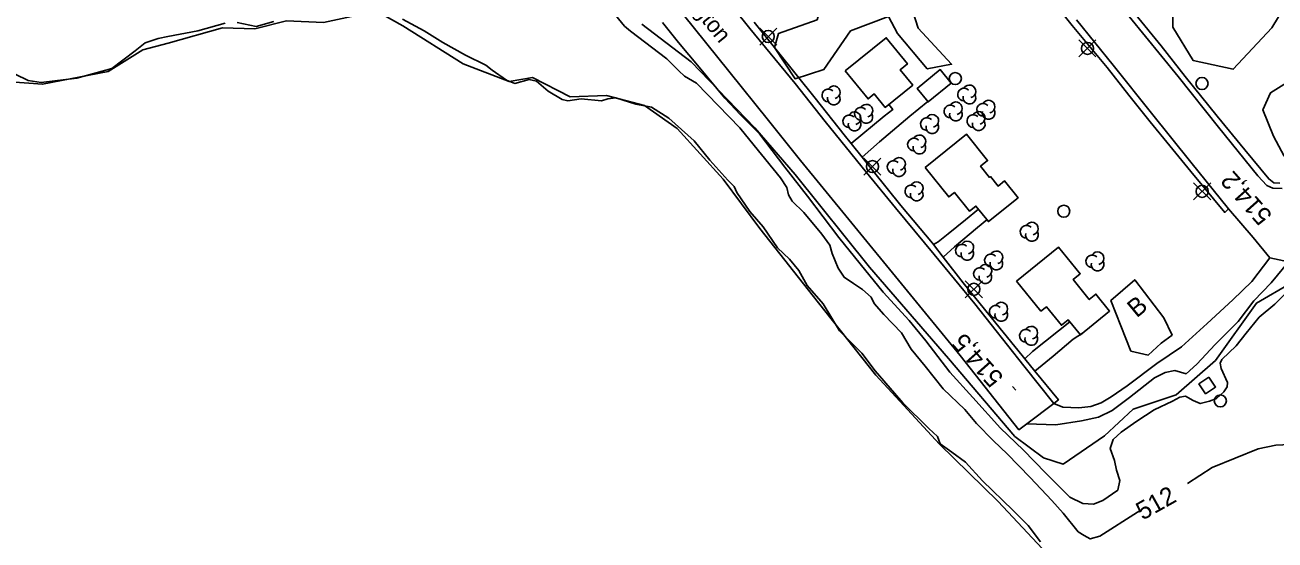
# Model space of a CAD drawing. Extents: x 347059 to 352153, y 6073752 to 6078601.
# Drawn here: x 348771.1 to 349081.5, y 6074220.5 to 6074348.3 of the extents above; entities that cross this region are included whole.
import ezdxf

# ---------------------------------------------------------------- set-up
doc = ezdxf.new("R2010")
doc.units = 0
for name, color, linetype in [('Level 19', 7, 'Continuous'), ('Level 2', 7, 'Continuous'), ('Level 21', 7, 'Continuous'), ('Level 22', 7, 'Continuous'), ('Level 3', 7, 'Continuous'), ('Level 31', 7, 'Continuous'), ('Level 36', 7, 'Continuous'), ('Level 4', 7, 'Continuous'), ('Level 44', 7, 'Continuous')]:
    doc.layers.add(name, color=color, linetype=linetype)

msp = doc.modelspace()

# ---------------------------------------------------------------- linework, layer by layer
at = {"layer": 'Level 19'}
for points in [[(348976.23, 6074318.91), (348984.48, 6074325.63), (348986.63, 6074327.36), (348985.58, 6074328.54)], [(348978.97, 6074315.51), (348983.29, 6074319.3), (348990.81, 6074325.63), (348995.26, 6074329.29)], [(349007.86, 6074302.56), (349004.67, 6074299.95), (349000.3, 6074296.49), (348997.89, 6074294.51), (348996.69, 6074293.87)], [(348999.13, 6074290.71), (349001.92, 6074293.29), (349007.59, 6074298.06), (349009.95, 6074299.96)], [(349080.2, 6074290.56), (349075.69, 6074284.67), (349070.97, 6074280.1), (349064.68, 6074274.2), (349058.23, 6074268.48), (349052.17, 6074264.28), (349044.78, 6074258.81), (349040.8, 6074256.05), (349038.31, 6074254.56), (349035.79, 6074253.64), (349032.76, 6074253.34), (349028.8, 6074253.45), (349026.58, 6074254.42)], [(349019.89, 6074249.36), (349027.09, 6074249.13), (349033.42, 6074250.12), (349037.64, 6074250.97), (349041.03, 6074252.63), (349045.38, 6074255.84), (349051.59, 6074260.76), (349054.22, 6074262.08), (349056.62, 6074262.6), (349059.39, 6074261.78), (349062.04, 6074264.16), (349066.62, 6074269.06), (349072.33, 6074274.77), (349076.2, 6074279.82), (349080.51, 6074284.34), (349084.86, 6074289.53)], [(349030.53, 6074274.65), (349027.75, 6074272.4), (349021.28, 6074267.33), (349019.37, 6074265.46)], [(349021.89, 6074262.4), (349026.37, 6074266.17), (349031.37, 6074270.31), (349033.68, 6074271.84)]]:
    msp.add_lwpolyline(points, dxfattribs=at)
at = {"layer": 'Level 2'}
for points in [[(348917.73, 6074350.7), (348919.97, 6074348.03), (348921.45, 6074346.74), (348930.51, 6074339.91), (348933.44, 6074336.89), (348934.92, 6074335.6), (348937.82, 6074333.89), (348948.61, 6074322.77), (348952.16, 6074318.39), (348958.72, 6074310.41), (348960.25, 6074307.95), (348960.68, 6074306.17), (348961.63, 6074304.56), (348964.51, 6074301.77), (348968.98, 6074296.43), (348970.92, 6074293.65), (348971.54, 6074291.63), (348973.04, 6074287.94), (348974.52, 6074285.71), (348976.85, 6074284.2), (348979.04, 6074282.7), (348981.19, 6074280.77), (348982, 6074279.17), (348984.38, 6074276.49), (348988.77, 6074271.9), (348991.18, 6074267.91), (348994.59, 6074263.69), (348999.1, 6074257.99), (349004.46, 6074252.88), (349007.35, 6074249.43), (349011.62, 6074245.13)], [(349056.06, 6074254.96), (349051.48, 6074252.83), (349047.19, 6074250.02), (349043.28, 6074247.25), (349041.32, 6074245.46), (349040.55, 6074243.21), (349041.6, 6074240.22), (349042.12, 6074237.85), (349042.92, 6074235.32), (349042.42, 6074232.9), (349038.74, 6074230.32), (349036.43, 6074229.44), (349033.77, 6074229.6), (349030.58, 6074231.18), (349024.57, 6074237.07), (349018.92, 6074242.86), (349013.31, 6074248.28), (349006.44, 6074255.84), (349000.76, 6074262.14), (348994.76, 6074269.91), (348990.64, 6074274.99), (348984.22, 6074282), (348978.46, 6074289.03), (348973.23, 6074295.58), (348965.42, 6074305.84), (348959.81, 6074313), (348953.5, 6074321.32), (348948.76, 6074326.01), (348944.91, 6074330.12), (348938.48, 6074337.8), (348933.43, 6074343.97), (348929.43, 6074348.89)], [(349086.28, 6074289.31), (349086.17, 6074289.19), (349085.93, 6074287.45), (349086.46, 6074285.6), (349086.27, 6074283.79), (349084.87, 6074282.43), (349081.44, 6074279.02), (349077.59, 6074275.79), (349074.35, 6074271.85), (349071.81, 6074268.68), (349068.27, 6074265.27), (349067.83, 6074264.37), (349068.08, 6074263.11), (349069.67, 6074259.64), (349069.57, 6074258.49), (349068.75, 6074257.26), (349066.95, 6074255.6), (349065.23, 6074254.96), (349062.94, 6074254.36), (349061.13, 6074255.1), (349059.27, 6074256.2), (349057.88, 6074255.96), (349056.06, 6074254.96)], [(349011.62, 6074245.13), (349014.97, 6074241.94), (349020.69, 6074236.02), (349026.06, 6074230.33), (349028.87, 6074227.22), (349032.63, 6074222.58), (349034.13, 6074221.67), (349035.61, 6074220.82), (349037.98, 6074221.48), (349047.38, 6074227.41), (349048.02, 6074227.79)], [(349059.78, 6074234.53), (349065.89, 6074238.49), (349077.28, 6074243.15), (349081.69, 6074244.07), (349086.84, 6074244.27), (349090.03, 6074243.48), (349094.43, 6074241.72), (349095.9, 6074241.08), (349097.15, 6074239.6), (349097.69, 6074236.57), (349097.71, 6074232.58), (349096.82, 6074229.68), (349096.78, 6074227.51), (349096.88, 6074226.12), (349097.98, 6074225.45), (349100.86, 6074224.54), (349105.08, 6074223.95), (349107.21, 6074222.68), (349109.42, 6074219.73)]]:
    msp.add_lwpolyline(points, dxfattribs=at)
at = {"layer": 'Level 21'}
for points in [[(349083.25, 6074307.72), (349080.95, 6074307.81), (349079.43, 6074308.47), (349077.22, 6074310.88), (349067.44, 6074322.9), (349057.43, 6074335.48), (349045.28, 6074350.39), (349043.19, 6074353.37), (349040.82, 6074356.33), (349034.71, 6074363.28), (349032.4, 6074366.44), (349028.7, 6074370.47)], [(348969.83, 6074324.37), (348962.39, 6074333.73), (348951.06, 6074347.43), (348943.31, 6074357.16)], [(348934.6, 6074350.81), (348945.87, 6074336.83), (348955.71, 6074324.58), (348963.67, 6074314.68), (348975.68, 6074300), (348989.46, 6074283.16), (349003.28, 6074266.28), (349017.91, 6074247.87), (349019.89, 6074249.36), (349026.58, 6074254.42), (349019.11, 6074263.72), (349006.92, 6074279.09), (348996.86, 6074291.34), (348987.27, 6074302.93), (348980.07, 6074311.73), (348969.83, 6074324.37)], [(349032.23, 6074349.57), (349041.28, 6074338.34), (349050.78, 6074326.38), (349060.59, 6074314.23), (349069.93, 6074302.65), (349076.04, 6074295.6), (349080.2, 6074290.56), (349084.86, 6074289.53)]]:
    msp.add_lwpolyline(points, dxfattribs=at)
at = {"layer": 'Level 22'}
for points in [[(349085.74, 6074396.76), (349072.35, 6074382.27), (349061.59, 6074371.19), (349056.17, 6074366.55), (349046.92, 6074358.62), (349045.11, 6074357.02), (349044.37, 6074355.65), (349044.46, 6074354.37), (349045.44, 6074352.64), (349046.94, 6074350.83), (349053.26, 6074343.08), (349059.14, 6074335.5), (349067.09, 6074325.69), (349073.99, 6074317.33), (349079.94, 6074310.12), (349081.19, 6074309.15), (349082.68, 6074309.05)], [(349025.53, 6074355.31), (349031.09, 6074348.13), (349039.84, 6074337.7), (349045.19, 6074330.87), (349050.47, 6074324.29), (349055.41, 6074318.32), (349060.62, 6074311.91), (349068.99, 6074301.78), (349069.93, 6074302.65)], [(349026.58, 6074254.42), (349027.69, 6074255.33), (349021.89, 6074262.4), (349019.37, 6074265.46), (349018.71, 6074266.28), (349012.21, 6074274.31), (349004.07, 6074284.33), (348999.13, 6074290.71), (348996.69, 6074293.87), (348996.44, 6074294.18), (348988.6, 6074303.49), (348981.81, 6074311.96), (348978.97, 6074315.51), (348976.23, 6074318.91), (348974.51, 6074321.06), (348967.28, 6074330.16), (348957.89, 6074341.87), (348952.18, 6074349.02)]]:
    msp.add_lwpolyline(points, dxfattribs=at)
at = {"layer": 'Level 3'}
msp.add_line((349017.15, 6074257.69), (349016.35, 6074258.59), dxfattribs=at)
at = {"layer": 'Level 31'}
for points in [[(348974.8, 6074336.89), (348984.95, 6074345.13), (348990.23, 6074338.62), (348988.46, 6074337.18), (348991.55, 6074333.38), (348984.72, 6074327.83), (348982, 6074331.18), (348980.45, 6074329.93), (348974.8, 6074336.89)], [(349001.08, 6074333.86), (348995.35, 6074329.19), (348992.62, 6074332.53), (348998.36, 6074337.21), (349001.08, 6074333.86)], [(348994.59, 6074312.95), (349004.86, 6074321.22), (349010.14, 6074314.66), (349008.39, 6074313.25), (349010.61, 6074310.49), (349010.84, 6074310.68), (349012.74, 6074308.32), (349014.34, 6074309.6), (349017.68, 6074305.44), (349010.32, 6074299.51), (349007.21, 6074303.37), (349005.64, 6074302.1), (349001.9, 6074306.75), (349000.49, 6074305.62), (348994.59, 6074312.95)], [(349017.33, 6074284.74), (349027.73, 6074293.19), (349033.11, 6074286.58), (349031.34, 6074285.14), (349035.37, 6074280.18), (349037.02, 6074281.52), (349040.43, 6074277.32), (349033.16, 6074271.42), (349030.11, 6074275.17), (349028.44, 6074273.81), (349024.72, 6074278.4), (349023.37, 6074277.31), (349017.33, 6074284.74)], [(349065.06, 6074260.95), (349066.73, 6074258.48), (349064.25, 6074256.8), (349062.58, 6074259.27), (349065.06, 6074260.95)]]:
    msp.add_lwpolyline(points, dxfattribs=at)
at = {"layer": 'Level 36'}
for p, q in [((348957.79, 6074343.3), (348953.56, 6074347.53)), ((348953.56, 6074343.3), (348957.79, 6074347.53)), ((349037.04, 6074340.36), (349032.81, 6074344.59)), ((349032.81, 6074340.36), (349037.04, 6074344.59)), ((348983.66, 6074311.04), (348979.43, 6074315.27)), ((348979.43, 6074311.04), (348983.66, 6074315.27)), ((349065.51, 6074304.9), (349061.28, 6074309.13)), ((349061.28, 6074304.9), (349065.51, 6074309.13)), ((349008.83, 6074280.6), (349004.6, 6074284.83)), ((349004.6, 6074280.6), (349008.83, 6074284.83))]:
    msp.add_line(p, q, dxfattribs=at)
for centre in [(348955.68, 6074345.42), (349034.93, 6074342.48), (349002.11, 6074334.99), (349063.36, 6074333.76), (348981.55, 6074313.16), (349063.4, 6074307.02), (349029.03, 6074302.08), (349006.72, 6074282.72), (349067.91, 6074255.03)]:
    msp.add_circle(centre, 1.5, dxfattribs=at)
at = {"layer": 'Level 4'}
for points in [[(348951.09, 6074301.98), (348947.89, 6074306.75), (348947.17, 6074308.25), (348945.64, 6074309.83), (348941.15, 6074314.79), (348937.26, 6074319.59), (348931.03, 6074325.2), (348926.67, 6074327.94), (348922.81, 6074328.62), (348917.81, 6074330.22), (348915.83, 6074329.99), (348914.24, 6074329.47), (348909.22, 6074329.93), (348905.91, 6074329.48), (348904.47, 6074329.78), (348901.06, 6074331.89), (348898.1, 6074334.38), (348896.3, 6074334.75), (348892.74, 6074333.8), (348890.65, 6074334.6), (348887.16, 6074337.1), (348885.59, 6074338.35), (348880.55, 6074340.82), (348874.86, 6074343.97), (348870.22, 6074346.86), (348864.88, 6074349.69)], [(348820.84, 6074348.76), (348814.05, 6074346.82), (348806.6, 6074345.39), (348804.22, 6074344.91), (348800.98, 6074343.84), (348798.51, 6074341.84), (348792.68, 6074337.46), (348784.04, 6074335.11), (348775.18, 6074334.01), (348771.96, 6074334.55), (348765.28, 6074337.71)], [(348832.94, 6074349.11), (348828.5, 6074347.95), (348823.8, 6074348.91)], [(349023.28, 6074220.11), (349020.19, 6074224.12), (349016.43, 6074227.94), (349008.87, 6074235.18), (349004.65, 6074239.82), (349001.29, 6074242.33), (348998.39, 6074244.4), (348997.65, 6074246.19), (348995.52, 6074248.23), (348989.09, 6074254.55), (348987.03, 6074256.95), (348982.19, 6074262.51), (348978.93, 6074266.91), (348973.35, 6074272.38), (348969.32, 6074279.14), (348965.33, 6074283.69), (348963.26, 6074287.37), (348960.94, 6074290.16), (348957.98, 6074293.02), (348954.45, 6074298.18), (348951.09, 6074301.98)]]:
    msp.add_lwpolyline(points, dxfattribs=at)
at = {"layer": 'Level 44'}
for points in [[(349085.17, 6074354.98), (349080.68, 6074347.6), (349071.12, 6074337.29), (349061.19, 6074339.45), (349056.11, 6074347.77), (349056.28, 6074358.57), (349056.6, 6074367.4), (349062.75, 6074376.02), (349069.27, 6074379.86), (349075.95, 6074388.03), (349084.89, 6074395.25)], [(348985.54, 6074350.43), (348976.13, 6074346.86), (348969.5, 6074337.23), (348962.32, 6074334.94), (348957.26, 6074342.68), (348958.23, 6074346.19), (348967.78, 6074349.58), (348970.63, 6074359.48), (348975.68, 6074367.78), (348981.64, 6074368.14), (348989.7, 6074357.67), (348992.91, 6074347.48), (349001.18, 6074338.54), (348995.15, 6074337.37), (348987.75, 6074346.14), (348985.54, 6074350.43)], [(348879.92, 6074338.67), (348864.93, 6074348.08), (348858.54, 6074351.62), (348853.39, 6074350.61), (348845.23, 6074348.87), (348836.03, 6074349.29), (348828.18, 6074347.37), (348820.19, 6074347.59), (348806.69, 6074343.79), (348800.41, 6074342.13), (348791.83, 6074336.73), (348775.52, 6074333.59), (348750.39, 6074335.44)], [(348924.29, 6074348.51), (348936.55, 6074339.12), (348952.32, 6074322.78), (348962.33, 6074311.22), (348980.79, 6074288.18), (349000.42, 6074265.55), (349016.91, 6074246.17), (349023.98, 6074240.95), (349028.86, 6074239.37), (349039.15, 6074246.39), (349046.24, 6074252.95), (349056.94, 6074256.57), (349066.73, 6074265.1), (349076.87, 6074279.32), (349085.43, 6074284.28)], [(349027.31, 6074214.56), (349012.79, 6074230.11), (348998.22, 6074244.28), (348982.36, 6074261.45), (348968.11, 6074279.38), (348953.57, 6074297.84), (348944.49, 6074310.08), (348933.07, 6074322.61), (348924.93, 6074328.28), (348915.53, 6074330.77), (348906.53, 6074330.43), (348897.16, 6074335.22), (348891.37, 6074334.26), (348879.92, 6074338.67)], [(349083.76, 6074315.71), (349081.13, 6074320.72), (349078.49, 6074327.25), (349080.39, 6074331.46), (349089, 6074336.85)], [(349045.67, 6074267.36), (349040.74, 6074279.98), (349046.64, 6074285.09), (349053.87, 6074275.61), (349055.91, 6074271.35), (349053.22, 6074269.38), (349050.03, 6074266.4), (349045.67, 6074267.36)]]:
    msp.add_lwpolyline(points, dxfattribs=at)
for centre, start, end in [((348970.59, 6074330.82), 44.1154, 269.804), ((348971.94, 6074330.03), 166.9369, 29.6212), ((348971.94, 6074331.6), 282.2692, 149.7263), ((349004.27, 6074331.03), 44.1154, 269.804), ((349005.62, 6074330.24), 166.9369, 29.6212), ((349005.62, 6074331.81), 282.2692, 149.7263), ((348978.68, 6074326.25), 44.1154, 269.804), ((348980.03, 6074327.03), 282.2692, 149.7263), ((349000.9, 6074326.86), 44.1154, 269.804), ((349002.25, 6074327.64), 282.2692, 149.7263), ((349009.02, 6074327.26), 44.1154, 269.804), ((349010.37, 6074328.04), 282.2692, 149.7263), ((348975.76, 6074324.39), 44.1154, 269.804), ((348977.11, 6074325.17), 282.2692, 149.7263), ((348980.03, 6074325.46), 166.9369, 29.6212), ((348995.05, 6074323.72), 44.1154, 269.804), ((348996.4, 6074324.5), 282.2692, 149.7263), ((349002.25, 6074326.07), 166.9369, 29.6212), ((349006.58, 6074324.46), 44.1154, 269.804), ((349007.93, 6074325.24), 282.2692, 149.7263), ((349010.37, 6074326.47), 166.9369, 29.6212), ((348977.11, 6074323.6), 166.9369, 29.6212), ((348996.4, 6074322.93), 166.9369, 29.6212), ((349007.93, 6074323.67), 166.9369, 29.6212), ((348991.84, 6074318.63), 44.1154, 269.804), ((348993.19, 6074317.84), 166.9369, 29.6212), ((348993.19, 6074319.41), 282.2692, 149.7263), ((348988.15, 6074313.83), 282.2692, 149.7263), ((348986.8, 6074313.05), 44.1154, 269.804), ((348988.15, 6074312.26), 166.9369, 29.6212), ((348992.54, 6074307.8), 282.2692, 149.7263), ((348991.19, 6074307.02), 44.1154, 269.804), ((348992.54, 6074306.23), 166.9369, 29.6212), ((349019.79, 6074297), 44.1154, 269.804), ((349021.14, 6074296.21), 166.9369, 29.6212), ((349021.14, 6074297.78), 282.2692, 149.7263), ((349003.74, 6074292.31), 44.1154, 269.804), ((349005.09, 6074293.09), 282.2692, 149.7263), ((349005.09, 6074291.52), 166.9369, 29.6212), ((349010.96, 6074289.87), 44.1154, 269.804), ((349012.31, 6074290.65), 282.2692, 149.7263), ((349036.09, 6074289.66), 44.1154, 269.804), ((349037.44, 6074290.44), 282.2692, 149.7263), ((349008.23, 6074286.52), 44.1154, 269.804), ((349009.58, 6074287.3), 282.2692, 149.7263), ((349012.31, 6074289.08), 166.9369, 29.6212), ((349037.44, 6074288.87), 166.9369, 29.6212), ((349009.58, 6074285.73), 166.9369, 29.6212), ((349012.16, 6074277.14), 44.1154, 269.804), ((349013.51, 6074277.92), 282.2692, 149.7263), ((349013.51, 6074276.35), 166.9369, 29.6212), ((349019.62, 6074271.18), 44.1154, 269.804), ((349020.97, 6074271.96), 282.2692, 149.7263), ((349020.97, 6074270.39), 166.9369, 29.6212)]:
    msp.add_arc(centre, 1.57, start, end, dxfattribs=at)

# ---------------------------------------------------------------- texts
at = {"layer": 'Level 2'}
msp.add_text('512', height=4.5, rotation=29.1784, dxfattribs=at).set_placement((349048.59, 6074225.32))
at = {"layer": 'Level 21'}
msp.add_text('Rue Partington', height=4, rotation=309.0067, dxfattribs=at).set_placement((348921.19, 6074371.27))
at = {"layer": 'Level 3'}
for s, rotation, p in [('514,2', 131.6072, (349081.02, 6074301.15)), ('514,5', 131.6999, (349014.31, 6074260.95))]:
    msp.add_text(s, height=4.5, rotation=rotation, dxfattribs=at).set_placement(p)
at = {"layer": 'Level 44'}
msp.add_text('B', height=4.5, rotation=39.568, dxfattribs=at).set_placement((349047.14, 6074275.48))

doc.saveas('drawing.dxf')
